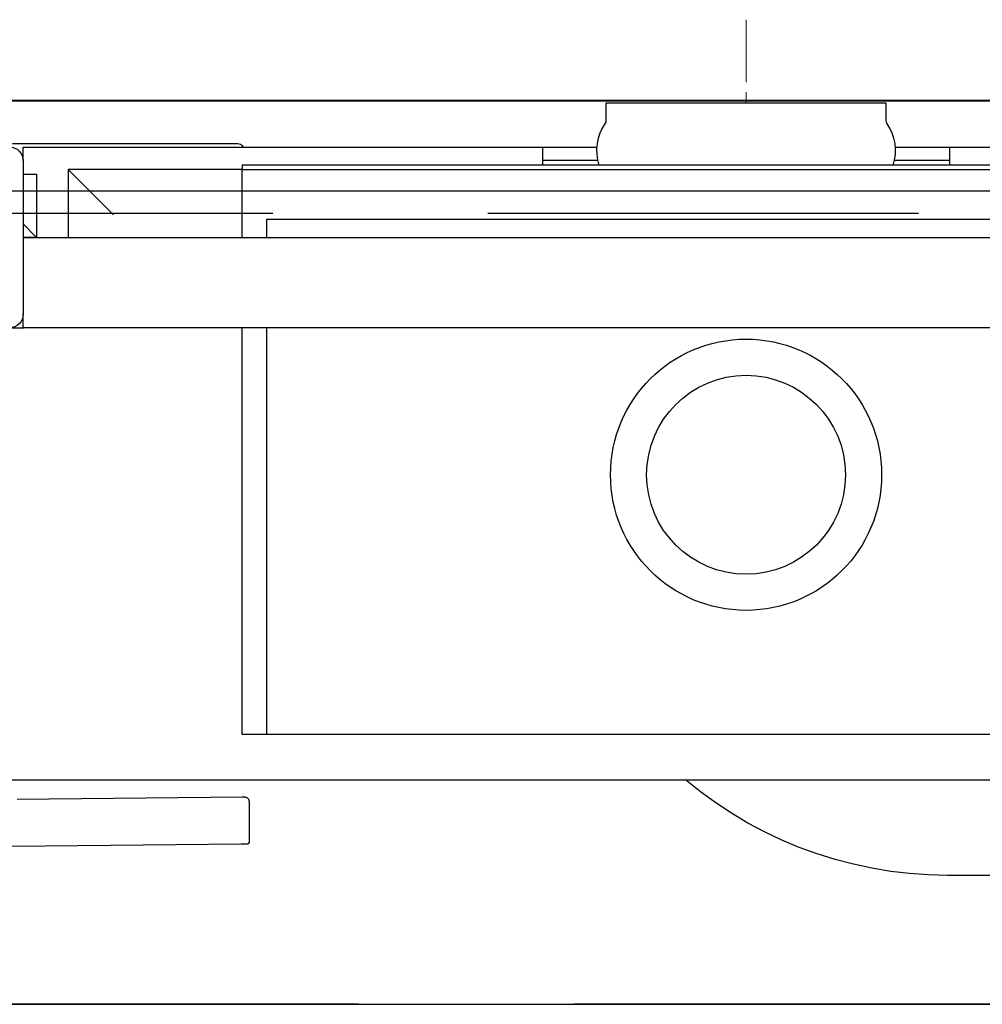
# Model space of a CAD drawing. Header units: millimetres. Extents: x 28600 to 181045, y -399112 to -163690.
# Tile 427 of 482: x 74498 to 74520, y -195414 to -195392. Entities that reach past the tile are written whole.
import ezdxf

# ---------------------------------------------------------------- set-up
doc = ezdxf.new("R2010")
doc.units = ezdxf.units.MM
doc.linetypes.add('CARKOVANA', pattern=[7.5, 5, -2.5])
doc.linetypes.add('HIDDEN2', pattern=[4.7625, 3.175, -1.5875])
doc.layers.get('0').update_dxf_attribs({"color": 8})
for name, color, linetype in [('!! 0_ Istn-sciany', 8, 'Continuous'), ('!! 1_Wyburzenia', 8, 'CARKOVANA'), ('!! 2 ZABUDOWA GK-MDF', 8, 'Continuous'), ('!! 2_wypos-sanitarne', 8, 'Continuous')]:
    doc.layers.add(name, color=color, linetype=linetype)
doc.layers.add('!!_@ wypos sanit nd', color=8, linetype='Continuous', plot=False)

# ---------------------------------------------------------------- blocks, each defined once
blk = doc.blocks.new('A$Cff2eaf8b')
for points in [[(-0.18941, 0.08863), (-0.04454, 0.08863), (-0.04035, 0.08853), (-0.03617, 0.08824), (-0.032, 0.08775), (-0.02786, 0.08707), (-0.02376, 0.08619), (-0.0197, 0.08513), (-0.0157, 0.08388), (-0.01176, 0.08244), (-0.00789, 0.08082), (-0.0041, 0.07902), (-0.0004, 0.07705), (0.0032, 0.0749), (0.0067, 0.0726), (0.01009, 0.07012), (0.01337, 0.0675)], [(0.16129, 0.07175), (0.1115, 0.07128), (0.11133, 0.07127), (0.11119, 0.07127), (0.11107, 0.07127), (0.11094, 0.07128), (0.11078, 0.0713), (0.11062, 0.07135), (0.11047, 0.07143), (0.11033, 0.07153), (0.11022, 0.07165), (0.11012, 0.07179), (0.11005, 0.07194), (0.11001, 0.0721), (0.10999, 0.07227), (0.10995, 0.08127), (0.11022, 0.08166)], [(0.19864, 0.08252), (0.11173, 0.08169)], [(0.16493, 0.0675), (-0.16477, 0.0675)], [(-0.11847, -0.0325), (-0.11847, 0.0575), (0.11153, 0.0575), (0.11153, -0.0325)], [(0.10602, 0.0575), (0.10602, -0.0325)], [(-0.16, -0.0355), (-0.16, -0.0325), (0.16, -0.0325), (0.16, -0.0355)], [(0.16, -0.0485), (0.16, -0.0365)], [(0.16, -0.0555), (0.157, -0.0525), (0.16, -0.0525), (-0.16, -0.0525), (-0.157, -0.0525), (-0.16, -0.0555)], [(0.10602, -0.0525), (0.10602, -0.05658), (-0.11847, -0.05658)], [(0.11153, -0.0525), (0.11153, -0.0675), (0.15, -0.0675)], [(0.14, -0.0575), (0.15, -0.0675), (0.15, -0.0525)], [(0.16, -0.0665), (0.157, -0.0665), (0.157, -0.0525)], [(-0.03305, -0.0725), (-0.16, -0.0725), (-0.16, -0.0695)], [(-0.045, -0.0725), (-0.045, -0.0685)], [(-0.045, -0.0695), (-0.03283, -0.0695)], [(0.03283, -0.0695), (0.045, -0.0695)], [(0.16, -0.0695), (0.16, -0.0725), (0.03305, -0.0725)], [(0.045, -0.0685), (0.045, -0.0725)]]:
    blk.add_lwpolyline(points)
for points in [[(0.18031, 0.06175, 0.125713), (0.19466, 0.06556, 0.121439), (0.19519, 0.06605, -0.262119), (0.2, 0.0575), (0.2, -0.0225, -0.414214), (0.19, -0.0325), (0.18751, -0.0325, 0.405519), (0.188, -0.032), (0.188, -0.0313, 0.414214), (0.1875, -0.0308), (0.1725, -0.0308, 0.414214), (0.172, -0.0313), (0.172, -0.032, 0.405519), (0.17249, -0.0325, 0.001664), (0.15993, -0.0325)], [(-0.04, -0.0685), (-0.03255, -0.0685, 0.236962), (-0.03118, -0.07775, -0.154353), (-0.031, -0.07832), (-0.031, -0.08218), (0.031, -0.08218), (0.031, -0.07832, -0.154353), (0.03118, -0.07775, 0.236962), (0.03255, -0.0685), (0.04, -0.0685)], [(0.11124, -0.0725), (0.11142, -0.07274), (0.11165, -0.07293), (0.11192, -0.07308), (0.1122, -0.07317), (0.1125, -0.0732), (0.1623, -0.0732, 0.326231), (0.16325, -0.0725)]]:
    blk.add_lwpolyline(points, format="xyb")
blk.add_lwpolyline([(0.16, -0.0695), (0.16, -0.0355, -0.414214), (0.163, -0.0325), (0.197, -0.0325, -0.414214), (0.2, -0.0355), (0.2, -0.0695, -0.414214), (0.197, -0.0725), (0.163, -0.0725, -0.414214)], format="xyb", close=True)
blk.add_lwpolyline([(-0.11847, -0.0685), (0.11153, -0.0685), (0.11153, -0.0675), (-0.11847, -0.0675)], close=True)
for radius in [0.03, 0.022]:
    blk.add_circle((0, 0), radius)
for centre, major_axis, start_param, end_param in [((0.11145, 0.08128), (-0.0015, -0.00001), 6.276938, 6.283143), ((0.11172, 0.08167), (0.0015, 0.00001), 1.564549, 3.135353)]:
    blk.add_ellipse(centre, major_axis=major_axis, ratio=0.008666, start_param=start_param, end_param=end_param)
blk = doc.blocks.new('A$C6ce7c513')
at = {"lineweight": 0}
for points in [[(0, 0), (0, -0.00246)], [(-0.17548, -0.00049), (0.17547, -0.00049)], [(0, -0.00469), (0, -0.0185)]]:
    blk.add_lwpolyline(points, dxfattribs=at)

msp = doc.modelspace()

# ---------------------------------------------------------------- linework, layer by layer
at = {"layer": '!! 0_ Istn-sciany'}
msp.add_lwpolyline([(74470.42327, -195413.5883), (74554.42327, -195413.5883)], dxfattribs=at)
at = {"layer": '!! 1_Wyburzenia', "linetype": 'HIDDEN2', "ltscale": 3}
for p, q in [((74494.42327, -195396.0883), (74534.42327, -195396.0883)), ((74534.42327, -195413.5883), (74494.42327, -195413.5883))]:
    msp.add_line(p, q, dxfattribs=at)
at = {"layer": '!! 2 ZABUDOWA GK-MDF'}
for points in [[(74470.42327, -195393.5883), (74554.42327, -195393.5883)], [(74470.42327, -195395.5883), (74554.42327, -195395.5883)]]:
    msp.add_lwpolyline(points, dxfattribs=at)

# ---------------------------------------------------------------- block references
at = {"layer": '!! 2_wypos-sanitarne', "xscale": 100, "yscale": 100, "zscale": 100, "rotation": 180}
msp.add_blockref('A$C6ce7c513', (74514.4231, -195393.65426), dxfattribs=at)
at = {"layer": '!!_@ wypos sanit nd', "xscale": 100, "yscale": 100, "zscale": 100, "rotation": 180}
msp.add_blockref('A$Cff2eaf8b', (74514.4231, -195401.87226), dxfattribs=at)

doc.saveas('drawing.dxf')
